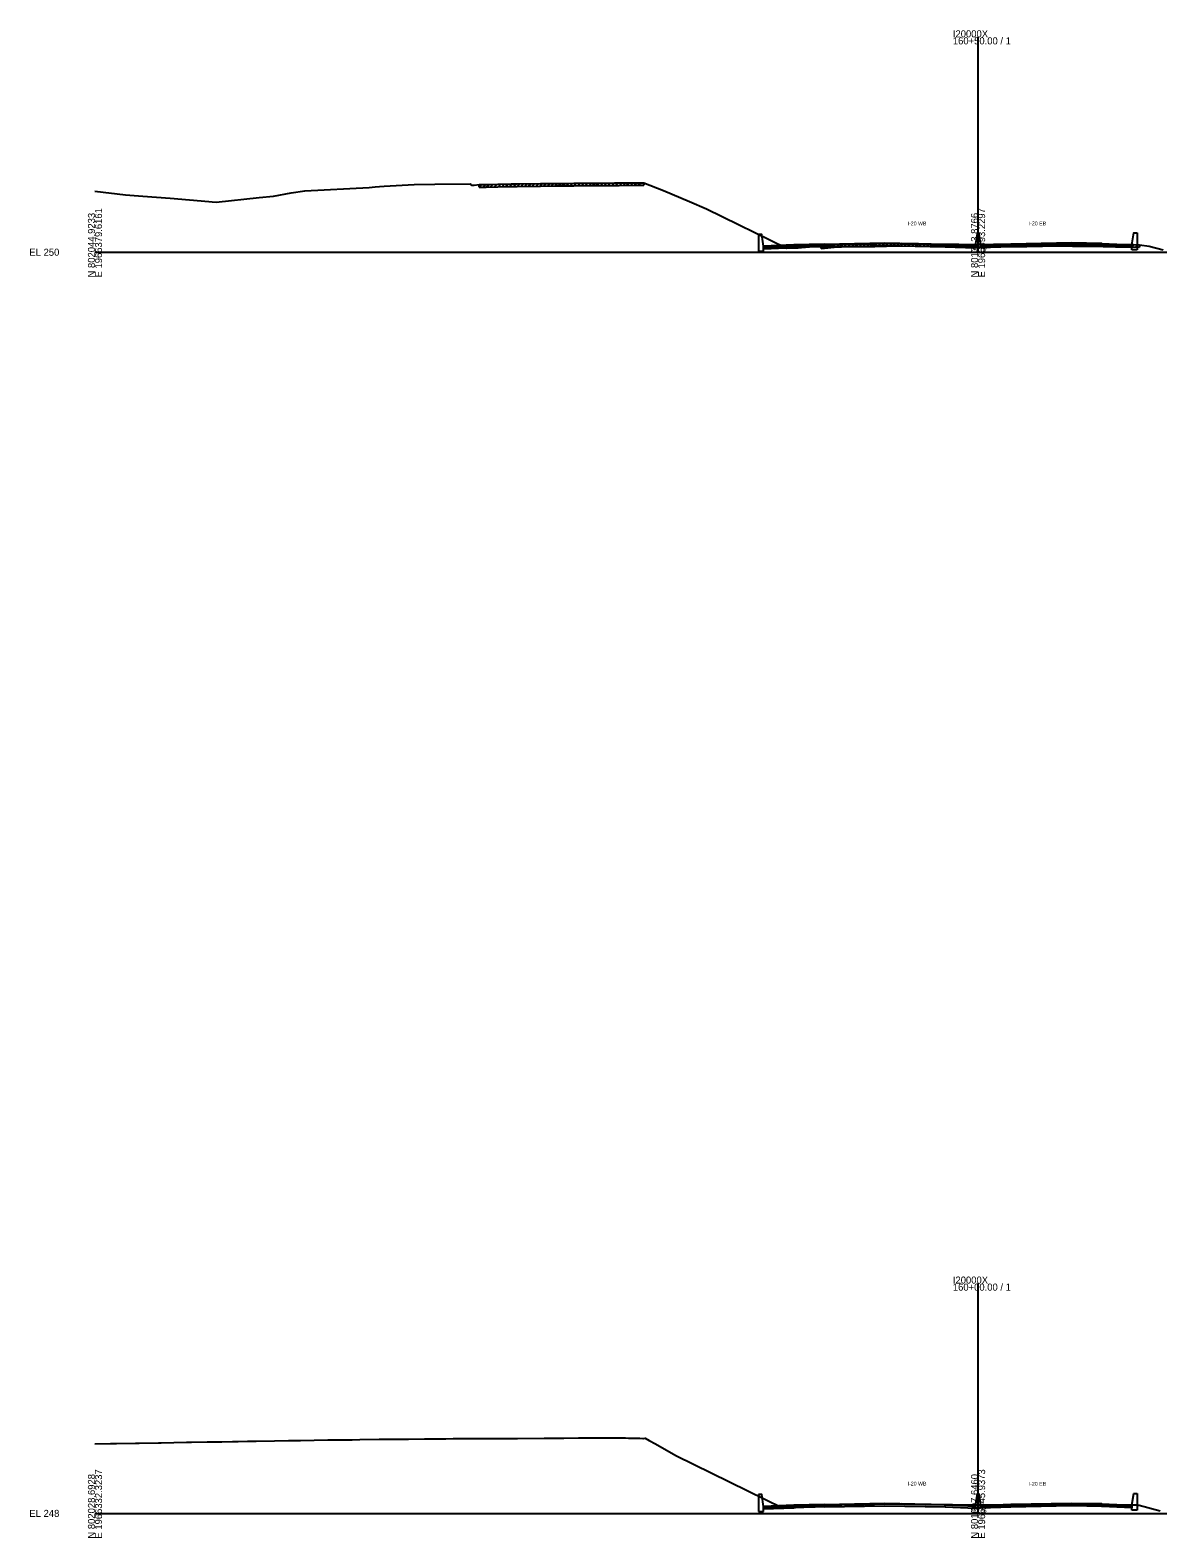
# Model space of a CAD drawing. Extents: x -4026 to 9638, y -10 to 19609.
# Drawn here: x 3974 to 4421, y 1490 to 2088 of the extents above; entities that cross this region are included whole.
import ezdxf

# ---------------------------------------------------------------- set-up
doc = ezdxf.new("R2010")
doc.units = 0
for name, color, linetype in [('Default', 7, 'Continuous'), ('RD_GPK_XS_Cell', 7, 'Continuous'), ('RD_TX_Misc1', 7, 'Continuous'), ('RD_XS_Base', 7, 'Continuous'), ('RD_XS_ExGround', 7, 'Continuous'), ('RD_XS_ExPaveRet', 7, 'Continuous'), ('RD_XS_MedBWall', 7, 'Continuous'), ('RD_XS_Pave', 7, 'Continuous'), ('RD_XS_PaveOvlay', 7, 'Continuous'), ('RD_XS_TX_Elev_EX', 7, 'Continuous')]:
    doc.layers.add(name, color=color, linetype=linetype)

msp = doc.modelspace()

# ---------------------------------------------------------------- linework, layer by layer
at = {"layer": 'RD_GPK_XS_Cell'}
for p, q in [((4350, 2000), (4350, 2085.2)), ((4000, 2000), (4350, 2000)), ((4350, 2000), (4700, 2000)), ((4350, 1500), (4350, 1591.11)), ((4000, 1500), (4350, 1500)), ((4350, 1500), (4700, 1500))]:
    msp.add_line(p, q, dxfattribs=at)
at = {"layer": 'RD_XS_Base'}
for points in [[(4277, 2002.55), (4265, 2002.07)], [(4277, 2002.55), (4289, 2002.85)], [(4277, 2001.88), (4277, 2002.55)], [(4337, 2002.85), (4313, 2003.34), (4289, 2002.85)], [(4289, 2002.85), (4289, 2002.18)], [(4289, 2002.18), (4313, 2002.67), (4337, 2002.18)], [(4337, 2002.18), (4337, 2002.85)], [(4349, 2002.38), (4337, 2002.85)], [(4351, 2002.39), (4363, 2002.86)], [(4363, 2002.86), (4387, 2003.34), (4399, 2003.1)], [(4363, 2002.19), (4363, 2002.86)], [(4399, 2002.43), (4387, 2002.67), (4363, 2002.19)], [(4399, 2003.1), (4399, 2003.1), (4399, 2002.43), (4399, 2002.43)], [(4399, 2002.43), (4399, 2003.1)], [(4399, 2003.1), (4411, 2002.62)], [(4399, 2002.43), (4399, 2003.1)], [(4411, 2001.95), (4399, 2002.43)], [(4411, 2002.62), (4411, 2001.95)], [(4265, 2002.07), (4265, 2001.4)], [(4265, 2001.4), (4277, 2001.88)], [(4289, 2002.18), (4277, 2001.88)], [(4337, 2002.18), (4349, 2001.71)], [(4349, 2001.71), (4349, 2002.38)], [(4351, 2001.72), (4351, 2002.39)], [(4363, 2002.19), (4351, 2001.72)], [(4277, 1502.93), (4265, 1502.45)], [(4265, 1502.45), (4265, 1501.78)], [(4265, 1501.78), (4277, 1502.26)], [(4277, 1502.93), (4289, 1503.23)], [(4277, 1502.26), (4277, 1502.93)], [(4289, 1502.56), (4277, 1502.26)], [(4337, 1503.23), (4313, 1503.71), (4289, 1503.23)], [(4289, 1503.23), (4289, 1502.56)], [(4289, 1502.56), (4313, 1503.04), (4337, 1502.56)], [(4337, 1502.56), (4337, 1503.23)], [(4349, 1502.76), (4337, 1503.23)], [(4337, 1502.56), (4349, 1502.09)], [(4349, 1502.09), (4349, 1502.76)], [(4351, 1502.71), (4363, 1503.18)], [(4351, 1502.04), (4351, 1502.71)], [(4363, 1502.51), (4351, 1502.04)], [(4363, 1503.18), (4387, 1503.66), (4399, 1503.42)], [(4363, 1502.51), (4363, 1503.18)], [(4399, 1502.75), (4387, 1502.99), (4363, 1502.51)], [(4399, 1503.42), (4399, 1503.42), (4399, 1502.75), (4399, 1502.75)], [(4399, 1502.75), (4399, 1503.42)], [(4399, 1503.41), (4411, 1502.93)], [(4399, 1502.74), (4399, 1503.41)], [(4411, 1502.26), (4399, 1502.74)], [(4411, 1502.93), (4411, 1502.26)]]:
    msp.add_lwpolyline(points, dxfattribs=at)
at = {"layer": 'RD_XS_ExGround'}
for points in [[(4000, 2024.26), (4012.15, 2022.71), (4018.92, 2022.24), (4029.78, 2021.41), (4045.13, 2020.14), (4046.4, 2019.98), (4047.97, 2019.87), (4065.07, 2021.66), (4070.74, 2022.2), (4077.73, 2023.56), (4083.18, 2024.38), (4108.69, 2025.72), (4111.03, 2025.94), (4112.72, 2026.07), (4114.55, 2026.16), (4126.47, 2026.83), (4134.66, 2026.92), (4148.83, 2027.06), (4149.18, 2026.56), (4150.3, 2026.62), (4152.32, 2026.79), (4155.07, 2026.86), (4159.67, 2026.97), (4164.96, 2027.07), (4167.32, 2027.1), (4176.58, 2027.22), (4182.58, 2027.26), (4186.92, 2027.31), (4189.78, 2027.33), (4197.87, 2027.41), (4199.77, 2027.43), (4205.93, 2027.49), (4207.81, 2027.51), (4215.34, 2027.56), (4216.36, 2027.57), (4217.59, 2027.58), (4225.3, 2024.41), (4235.61, 2020.1), (4242.39, 2017.16), (4274.14, 2001.58), (4278.71, 2001.8), (4279.98, 2001.84), (4294.25, 2003.08), (4295.9, 2003.12), (4300.86, 2003.21), (4309.08, 2003.33), (4313.67, 2003.44), (4319.78, 2003.58), (4326.39, 2003.43), (4331.47, 2003.32), (4336.49, 2003.23), (4342.43, 2003.14), (4344.6, 2003.11), (4346.98, 2003.09), (4350.01, 2003.07), (4353.69, 2003.1), (4354.5, 2003.09), (4356.1, 2003.15), (4358.69, 2003.18), (4364.26, 2003.24), (4369.39, 2003.29), (4375.52, 2003.42), (4381.06, 2003.55), (4387.37, 2003.42), (4392.32, 2003.35), (4399.53, 2003.21), (4404.43, 2003.14), (4409.97, 2003.11), (4411.41, 2003.09), (4413.96, 2002.98), (4417.76, 2002.41), (4423.3, 2000.98)], [(4000, 1527.54), (4006.12, 1527.66), (4008.47, 1527.7), (4016.03, 1527.82), (4017.48, 1527.85), (4025.2, 1528), (4026.21, 1528.03), (4036.26, 1528.22), (4038.23, 1528.25), (4044.5, 1528.34), (4050.3, 1528.43), (4054.56, 1528.5), (4056.8, 1528.54), (4060.46, 1528.61), (4063.48, 1528.66), (4063.86, 1528.66), (4071.15, 1528.75), (4076.72, 1528.84), (4081.44, 1528.92), (4092.23, 1529.11), (4093.09, 1529.12), (4095.34, 1529.16), (4101.98, 1529.23), (4104.97, 1529.27), (4112.67, 1529.37), (4120.85, 1529.46), (4124.32, 1529.49), (4130.54, 1529.58), (4130.99, 1529.59), (4139.06, 1529.62), (4141.93, 1529.63), (4147.43, 1529.64), (4152.66, 1529.67), (4155.69, 1529.68), (4166.33, 1529.73), (4167.09, 1529.74), (4167.51, 1529.74), (4178.02, 1529.81), (4185.8, 1529.86), (4191.68, 1529.9), (4194.77, 1529.92), (4202.87, 1529.97), (4205.01, 1529.98), (4210.3, 1529.98), (4211.42, 1529.84), (4212.36, 1529.87), (4212.75, 1529.87), (4215.98, 1529.76), (4217.15, 1529.72), (4217.45, 1529.72), (4218.09, 1529.87), (4219.66, 1528.96), (4222.12, 1527.61), (4230.21, 1522.99), (4272.78, 1502.11), (4282.7, 1502.57), (4285.44, 1502.66), (4293.18, 1503.33), (4296.06, 1503.41), (4304.72, 1503.57), (4308.95, 1503.63), (4316.9, 1503.82), (4319.69, 1503.89), (4322.72, 1503.82), (4331.36, 1503.63), (4339.9, 1503.48), (4342.45, 1503.44), (4346.11, 1503.39), (4347.16, 1503.38), (4350, 1503.36), (4352.12, 1503.35), (4353.68, 1503.36), (4354.99, 1503.34), (4357.57, 1503.44), (4358.62, 1503.45), (4367.54, 1503.55), (4369.42, 1503.57), (4379.06, 1503.77), (4381.08, 1503.82), (4390.84, 1503.63), (4392.25, 1503.61), (4403.22, 1503.4), (4404.25, 1503.38), (4412.79, 1503.33), (4413.2, 1503.32), (4413.81, 1503.22), (4422.23, 1501.06)]]:
    msp.add_lwpolyline(points, dxfattribs=at)
at = {"layer": 'RD_XS_ExPaveRet'}
for p, q in [((4152.32, 2025.79), (4153.34, 2026.82)), ((4152.32, 2025.79), (4152.32, 2026.79)), ((4153.82, 2025.83), (4154.84, 2026.86)), ((4155.32, 2025.87), (4156.34, 2026.89)), ((4156.82, 2025.9), (4157.84, 2026.92)), ((4158.32, 2025.94), (4159.34, 2026.96)), ((4159.82, 2025.97), (4160.84, 2026.99)), ((4161.32, 2026), (4162.34, 2027.02)), ((4162.82, 2026.03), (4163.84, 2027.04)), ((4164.32, 2026.05), (4165.34, 2027.07)), ((4165.82, 2026.08), (4166.83, 2027.09)), ((4167.32, 2026.1), (4168.33, 2027.11)), ((4168.82, 2026.12), (4169.83, 2027.13)), ((4170.32, 2026.14), (4171.33, 2027.15)), ((4171.82, 2026.16), (4172.83, 2027.17)), ((4173.32, 2026.18), (4174.33, 2027.19)), ((4174.82, 2026.2), (4175.83, 2027.21)), ((4176.32, 2026.22), (4177.33, 2027.23)), ((4177.82, 2026.23), (4178.83, 2027.24)), ((4179.32, 2026.24), (4180.33, 2027.25)), ((4180.82, 2026.25), (4181.83, 2027.26)), ((4182.32, 2026.26), (4183.33, 2027.27)), ((4183.82, 2026.28), (4184.83, 2027.29)), ((4185.32, 2026.3), (4186.33, 2027.31)), ((4186.82, 2026.31), (4187.82, 2027.32)), ((4188.32, 2026.32), (4189.32, 2027.33)), ((4189.78, 2026.33), (4197.87, 2026.41)), ((4189.82, 2026.33), (4190.83, 2027.34)), ((4191.32, 2026.34), (4192.33, 2027.35)), ((4192.82, 2026.36), (4193.83, 2027.37)), ((4194.32, 2026.37), (4195.33, 2027.38)), ((4195.82, 2026.39), (4196.83, 2027.4)), ((4197.32, 2026.4), (4198.33, 2027.41)), ((4197.87, 2026.41), (4199.77, 2026.43)), ((4198.82, 2026.42), (4199.83, 2027.43)), ((4199.77, 2026.43), (4205.93, 2026.49)), ((4200.32, 2026.43), (4201.33, 2027.44)), ((4201.82, 2026.45), (4202.83, 2027.46)), ((4203.32, 2026.46), (4204.33, 2027.47)), ((4204.82, 2026.48), (4205.83, 2027.49)), ((4205.93, 2026.49), (4207.81, 2026.51)), ((4206.32, 2026.5), (4207.33, 2027.5)), ((4207.81, 2026.51), (4215.34, 2026.56)), ((4207.82, 2026.51), (4208.82, 2027.52)), ((4209.32, 2026.52), (4210.32, 2027.53)), ((4210.82, 2026.53), (4211.82, 2027.53)), ((4212.32, 2026.54), (4213.32, 2027.54)), ((4213.82, 2026.55), (4214.82, 2027.55)), ((4215.32, 2026.56), (4216.33, 2027.57)), ((4215.34, 2026.56), (4216.36, 2026.57)), ((4216.36, 2026.57), (4217.59, 2026.58)), ((4217.59, 2027.58), (4217.59, 2026.58)), ((4152.32, 2025.79), (4155.07, 2025.86)), ((4155.07, 2025.86), (4159.67, 2025.97)), ((4159.67, 2025.97), (4164.96, 2026.07)), ((4164.96, 2026.07), (4167.32, 2026.1)), ((4167.32, 2026.1), (4176.58, 2026.22)), ((4176.58, 2026.22), (4182.58, 2026.26)), ((4182.58, 2026.26), (4186.92, 2026.31)), ((4186.92, 2026.31), (4189.78, 2026.33)), ((4287.84, 2001.52), (4288.93, 2002.62)), ((4287.84, 2001.52), (4287.84, 2002.52)), ((4289.34, 2001.65), (4290.43, 2002.75)), ((4290.84, 2001.78), (4291.93, 2002.88)), ((4292.34, 2001.91), (4293.43, 2003.01)), ((4293.84, 2002.04), (4294.89, 2003.1)), ((4295.34, 2002.11), (4296.36, 2003.13)), ((4296.84, 2002.14), (4297.86, 2003.16)), ((4298.34, 2002.17), (4299.36, 2003.19)), ((4299.84, 2002.2), (4300.86, 2003.21)), ((4301.34, 2002.22), (4302.35, 2003.23)), ((4302.84, 2002.24), (4303.85, 2003.26)), ((4304.34, 2002.26), (4305.35, 2003.28)), ((4305.84, 2002.28), (4306.85, 2003.3)), ((4307.34, 2002.3), (4308.35, 2003.32)), ((4308.84, 2002.32), (4309.86, 2003.35)), ((4309.08, 2002.33), (4313.67, 2002.44)), ((4310.34, 2002.36), (4311.36, 2003.38)), ((4311.84, 2002.39), (4312.86, 2003.42)), ((4313.34, 2002.43), (4314.36, 2003.46)), ((4313.67, 2002.44), (4319.78, 2002.58)), ((4314.84, 2002.47), (4315.86, 2003.49)), ((4316.34, 2002.5), (4317.36, 2003.52)), ((4317.84, 2002.54), (4318.86, 2003.56)), ((4319.34, 2002.57), (4320.34, 2003.57)), ((4319.78, 2002.58), (4326.39, 2002.43)), ((4320.84, 2002.56), (4321.82, 2003.53)), ((4322.34, 2002.52), (4323.32, 2003.5)), ((4323.84, 2002.49), (4324.82, 2003.47)), ((4325.34, 2002.46), (4326.32, 2003.43)), ((4326.39, 2002.43), (4331.47, 2002.32)), ((4326.84, 2002.42), (4327.82, 2003.4)), ((4328.34, 2002.39), (4329.32, 2003.37)), ((4329.84, 2002.36), (4330.82, 2003.33)), ((4331.34, 2002.32), (4332.32, 2003.3)), ((4332.84, 2002.3), (4333.82, 2003.28)), ((4334.34, 2002.27), (4335.32, 2003.25)), ((4335.84, 2002.25), (4336.82, 2003.23)), ((4337.34, 2002.22), (4338.32, 2003.21)), ((4338.84, 2002.2), (4339.82, 2003.18)), ((4340.34, 2002.18), (4341.32, 2003.16)), ((4341.84, 2002.15), (4342.82, 2003.14)), ((4343.34, 2002.13), (4344.32, 2003.12)), ((4344.84, 2002.11), (4345.83, 2003.1)), ((4346.34, 2002.09), (4347.33, 2003.09)), ((4347.84, 2002.08), (4348.83, 2003.08)), ((4349.34, 2002.07), (4350.34, 2003.07)), ((4350.84, 2002.08), (4351.85, 2003.08)), ((4352.34, 2002.09), (4353.35, 2003.1)), ((4353.84, 2002.1), (4354.84, 2003.1)), ((4355.34, 2002.12), (4356.37, 2003.15)), ((4356.84, 2002.16), (4357.85, 2003.17)), ((4358.34, 2002.18), (4359.35, 2003.19)), ((4359.84, 2002.19), (4360.85, 2003.21)), ((4361.34, 2002.21), (4362.35, 2003.22)), ((4362.84, 2002.23), (4363.85, 2003.24)), ((4364.34, 2002.24), (4365.35, 2003.25)), ((4365.84, 2002.26), (4366.85, 2003.27)), ((4367.34, 2002.27), (4368.35, 2003.28)), ((4368.84, 2002.29), (4369.85, 2003.3)), ((4370.34, 2002.31), (4371.36, 2003.33)), ((4371.84, 2002.34), (4372.86, 2003.36)), ((4373.34, 2002.37), (4374.36, 2003.4)), ((4374.84, 2002.4), (4375.86, 2003.43)), ((4375.52, 2002.42), (4381.06, 2002.55)), ((4376.34, 2002.44), (4377.36, 2003.46)), ((4377.84, 2002.47), (4378.86, 2003.5)), ((4379.34, 2002.51), (4380.36, 2003.53)), ((4380.84, 2002.54), (4381.83, 2003.53)), ((4381.06, 2002.55), (4387.37, 2002.42)), ((4382.34, 2002.52), (4383.32, 2003.5)), ((4383.84, 2002.49), (4384.82, 2003.47)), ((4385.34, 2002.46), (4386.32, 2003.44)), ((4386.84, 2002.43), (4387.82, 2003.42)), ((4387.37, 2002.42), (4392.32, 2002.35)), ((4388.34, 2002.41), (4389.32, 2003.39)), ((4389.84, 2002.39), (4390.82, 2003.37)), ((4391.34, 2002.37), (4392.32, 2003.35)), ((4392.84, 2002.34), (4393.82, 2003.32)), ((4394.34, 2002.31), (4395.32, 2003.29)), ((4395.84, 2002.28), (4396.82, 2003.27)), ((4397.34, 2002.26), (4398.32, 2003.24)), ((4398.84, 2002.23), (4399.82, 2003.21)), ((4400.34, 2002.2), (4401.32, 2003.19)), ((4401.84, 2002.18), (4402.82, 2003.17)), ((4403.34, 2002.16), (4404.32, 2003.14)), ((4404.84, 2002.14), (4405.83, 2003.14)), ((4406.34, 2002.13), (4407.33, 2003.13)), ((4407.84, 2002.12), (4408.83, 2003.12)), ((4409.34, 2002.12), (4410.33, 2003.11)), ((4410.84, 2002.1), (4411.81, 2003.07)), ((4412.34, 2002.05), (4413.3, 2003.01)), ((4413.96, 2002.98), (4413.96, 2001.98)), ((4287.84, 2001.52), (4294.25, 2002.08)), ((4294.25, 2002.08), (4295.9, 2002.12)), ((4295.9, 2002.12), (4300.86, 2002.21)), ((4300.86, 2002.21), (4309.08, 2002.33)), ((4331.47, 2002.32), (4336.49, 2002.23)), ((4336.49, 2002.23), (4342.43, 2002.14)), ((4342.43, 2002.14), (4344.6, 2002.11)), ((4344.6, 2002.11), (4346.98, 2002.09)), ((4346.98, 2002.09), (4350.01, 2002.07)), ((4350.01, 2002.07), (4353.69, 2002.1)), ((4353.69, 2002.1), (4354.5, 2002.09)), ((4354.5, 2002.09), (4356.1, 2002.15)), ((4356.1, 2002.15), (4358.69, 2002.18)), ((4358.69, 2002.18), (4364.26, 2002.24)), ((4364.26, 2002.24), (4369.39, 2002.29)), ((4369.39, 2002.29), (4375.52, 2002.42)), ((4392.32, 2002.35), (4399.53, 2002.21)), ((4399.53, 2002.21), (4404.43, 2002.14)), ((4404.43, 2002.14), (4409.97, 2002.11)), ((4409.97, 2002.11), (4411.41, 2002.09)), ((4411.41, 2002.09), (4413.96, 2001.98))]:
    msp.add_line(p, q, dxfattribs=at)
at = {"layer": 'RD_XS_MedBWall'}
for points in [[(4265, 2002.41), (4264.25, 2007.08), (4263, 2007.08)], [(4263, 2007.08), (4263, 2000.41)], [(4349, 2002.71), (4349.75, 2007.39), (4350.25, 2007.39), (4351, 2002.72)], [(4349, 2001.71), (4349, 2002.71)], [(4351, 2002.72), (4351, 2001.71)], [(4411, 2002.96), (4411.75, 2007.63), (4413, 2007.63)], [(4411, 2000.96), (4411, 2002.96)], [(4413, 2007.63), (4413, 2000.96)], [(4263, 2000.41), (4265, 2000.41)], [(4265, 2000.41), (4265, 2002.41)], [(4351, 2001.71), (4349, 2001.71)], [(4413, 2000.96), (4411, 2000.96)], [(4265, 1502.79), (4264.25, 1507.46), (4263, 1507.46)], [(4263, 1507.46), (4263, 1500.79)], [(4349, 1503.09), (4349.75, 1507.76)], [(4349.75, 1507.76), (4350.25, 1507.76), (4351, 1503.03)], [(4411, 1503.27), (4411.75, 1507.94), (4413, 1507.94)], [(4413, 1507.94), (4413, 1501.27)], [(4263, 1500.79), (4265, 1500.79)], [(4265, 1500.79), (4265, 1502.79)], [(4349, 1502.03), (4349, 1502.76), (4349, 1503.09)], [(4351, 1502.03), (4349, 1502.03)], [(4351, 1503.03), (4351, 1502.71), (4351, 1502.03)], [(4411, 1501.27), (4411, 1503.27)], [(4413, 1501.27), (4411, 1501.27)]]:
    msp.add_lwpolyline(points, dxfattribs=at)
at = {"layer": 'RD_XS_Pave'}
for points in [[(4277, 2002.72), (4265, 2002.24)], [(4265, 2002.07), (4277, 2002.55)], [(4277, 2002.72), (4289, 2003.02)], [(4289, 2002.85), (4277, 2002.55)], [(4277, 2002.55), (4277, 2002.72)], [(4289, 2003.02), (4313, 2003.5), (4337, 2003.02)], [(4337, 2002.85), (4313, 2003.34), (4289, 2002.85)], [(4289, 2003.02), (4289, 2002.85)], [(4337, 2003.02), (4349, 2002.55)], [(4337, 2002.85), (4337, 2003.02)], [(4349, 2002.38), (4337, 2002.85)], [(4349, 2002.55), (4349, 2002.38)], [(4363, 2003.03), (4351, 2002.56)], [(4351, 2002.39), (4363, 2002.86)], [(4351, 2002.56), (4351, 2002.39)], [(4399, 2003.27), (4387, 2003.51), (4363, 2003.03)], [(4363, 2002.86), (4387, 2003.34), (4399, 2003.1)], [(4363, 2003.03), (4363, 2002.86)], [(4399, 2003.27), (4399, 2003.27), (4399, 2003.1), (4399, 2003.1)], [(4399, 2003.1), (4399, 2003.27)], [(4399, 2003.27), (4411, 2002.79)], [(4399, 2003.1), (4399, 2003.27)], [(4411, 2002.62), (4399, 2003.1)], [(4411, 2002.79), (4411, 2002.62)], [(4265, 2002.24), (4265, 2002.07)], [(4277, 1503.1), (4265, 1502.62)], [(4265, 1502.45), (4277, 1502.93)], [(4265, 1502.62), (4265, 1502.45)], [(4277, 1503.1), (4289, 1503.4)], [(4289, 1503.23), (4277, 1502.93)], [(4277, 1502.93), (4277, 1503.1)], [(4289, 1503.4), (4313, 1503.88), (4337, 1503.4)], [(4337, 1503.23), (4313, 1503.71), (4289, 1503.23)], [(4289, 1503.4), (4289, 1503.23)], [(4337, 1503.4), (4349, 1502.93)], [(4337, 1503.23), (4337, 1503.4)], [(4349, 1502.76), (4337, 1503.23)], [(4349, 1502.93), (4349, 1502.76)], [(4363, 1503.35), (4351, 1502.88)], [(4351, 1502.71), (4363, 1503.18)], [(4351, 1502.88), (4351, 1502.71)], [(4399, 1503.59), (4387, 1503.83), (4363, 1503.35)], [(4363, 1503.18), (4387, 1503.66), (4399, 1503.42)], [(4363, 1503.35), (4363, 1503.18)], [(4399, 1503.59), (4399, 1503.59), (4399, 1503.42), (4399, 1503.42)], [(4399, 1503.42), (4399, 1503.59)], [(4399, 1503.58), (4411, 1503.1)], [(4399, 1503.41), (4399, 1503.58)], [(4411, 1502.93), (4399, 1503.41)], [(4411, 1503.1), (4411, 1502.93)]]:
    msp.add_lwpolyline(points, dxfattribs=at)
at = {"layer": 'RD_XS_PaveOvlay'}
for points in [[(4277, 2002.89), (4265, 2002.41)], [(4265, 2002.24), (4277, 2002.72)], [(4289, 2003.19), (4277, 2002.89)], [(4277, 2002.72), (4289, 2003.02)], [(4277, 2002.89), (4277, 2002.72)], [(4289, 2003.19), (4313, 2003.67), (4337, 2003.19)], [(4337, 2003.02), (4313, 2003.5), (4289, 2003.02)], [(4289, 2003.02), (4289, 2003.19)], [(4337, 2003.19), (4337, 2003.02)], [(4337, 2003.19), (4349, 2002.71)], [(4349, 2002.55), (4337, 2003.02)], [(4349, 2002.71), (4349, 2002.55)], [(4363, 2003.2), (4351, 2002.72)], [(4351, 2002.56), (4363, 2003.03)], [(4351, 2002.72), (4351, 2002.56)], [(4399, 2003.44), (4387, 2003.68), (4363, 2003.2)], [(4363, 2003.03), (4387, 2003.51), (4399, 2003.27)], [(4363, 2003.2), (4363, 2003.03)], [(4399, 2003.44), (4411, 2002.96)], [(4399, 2003.27), (4399, 2003.44)], [(4399, 2003.27), (4399, 2003.44)], [(4399, 2003.44), (4399, 2003.44), (4399, 2003.27), (4399, 2003.27)], [(4411, 2002.79), (4399, 2003.27)], [(4411, 2002.96), (4411, 2002.79)], [(4265, 2002.41), (4265, 2002.24)], [(4277, 1503.27), (4265, 1502.79)], [(4265, 1502.62), (4277, 1503.1)], [(4265, 1502.79), (4265, 1502.62)], [(4289, 1503.57), (4277, 1503.27)], [(4277, 1503.1), (4289, 1503.4)], [(4277, 1503.27), (4277, 1503.1)], [(4289, 1503.57), (4313, 1504.05), (4337, 1503.57)], [(4337, 1503.4), (4313, 1503.88), (4289, 1503.4)], [(4289, 1503.4), (4289, 1503.57)], [(4337, 1503.57), (4337, 1503.4)], [(4337, 1503.57), (4349, 1503.09)], [(4349, 1502.93), (4337, 1503.4)], [(4349, 1503.09), (4349, 1502.93)], [(4363, 1503.51), (4351, 1503.03)], [(4351, 1502.88), (4363, 1503.35)], [(4351, 1503.03), (4351, 1502.88)], [(4399, 1503.75), (4387, 1503.99), (4363, 1503.51)], [(4363, 1503.35), (4387, 1503.83), (4399, 1503.59)], [(4363, 1503.51), (4363, 1503.35)], [(4399, 1503.75), (4411, 1503.27)], [(4399, 1503.58), (4399, 1503.75)], [(4399, 1503.59), (4399, 1503.75)], [(4399, 1503.75), (4399, 1503.75), (4399, 1503.59), (4399, 1503.59)], [(4411, 1503.1), (4399, 1503.58)], [(4411, 1503.27), (4411, 1503.1)]]:
    msp.add_lwpolyline(points, dxfattribs=at)

# ---------------------------------------------------------------- texts
at = {"layer": 'Default'}
for p in [(4000, 2000), (4000, 1500)]:
    msp.add_text('-', height=0.0001, dxfattribs=at).set_placement(p)
at = {"layer": 'RD_GPK_XS_Cell'}
for s, p in [('I20000X', (4340, 2085.2)), ('160+50.00 / 1', (4340, 2082.4)), ('EL 250', (3974, 1998.6)), ('160+00.00 / 1', (4340, 1588.31)), ('I20000X', (4340, 1591.11)), ('EL 248', (3974, 1498.6))]:
    msp.add_text(s, height=2.8, dxfattribs=at).set_placement(p)
for s, p in [('N 802044.9233', (4000, 1990)), ('E 1966379.6161', (4002.8, 1990)), ('N 801713.8766', (4350, 1990)), ('E 1966493.2297', (4352.8, 1990)), ('N 802028.6928', (4000, 1490)), ('E 1966332.3237', (4002.8, 1490)), ('N 801697.6460', (4350, 1490)), ('E 1966445.9373', (4352.8, 1490))]:
    msp.add_text(s, height=2.8, rotation=90, dxfattribs=at).set_placement(p)
at = {"layer": 'RD_TX_Misc1'}
for s, p in [('I-20 WB', (4322.06, 2010.67)), ('I-20 EB', (4370.06, 2010.68)), ('I-20 WB', (4322.06, 1511.05)), ('I-20 EB', (4370.06, 1510.99))]:
    msp.add_text(s, height=1.5, dxfattribs=at).set_placement(p)
at = {"layer": 'RD_XS_TX_Elev_EX'}
for s, p in [('253.07', (4347.11, 2000.07)), ('251.36', (4347.04, 1500.36))]:
    msp.add_text(s, height=1.5, dxfattribs=at).set_placement(p)

doc.saveas('drawing.dxf')
